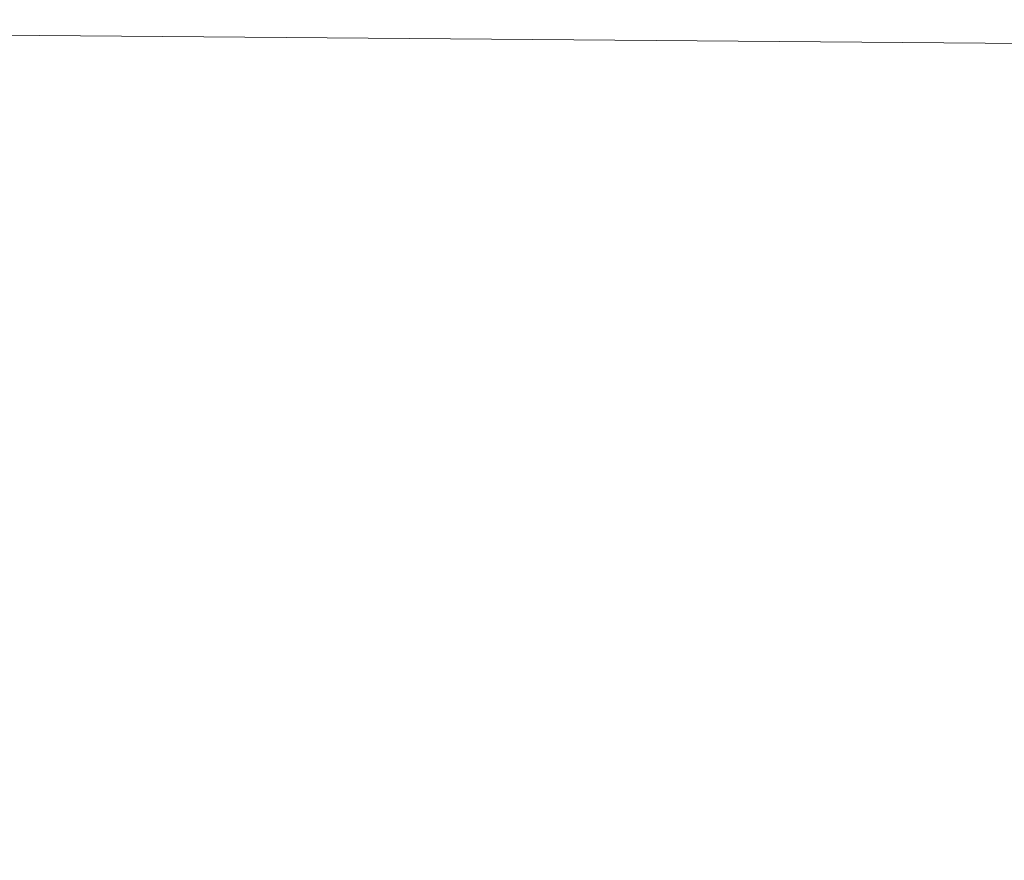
# Model space of a CAD drawing. Header units: millimetres. Extents: x -57 to 57, y 0 to 70.
# Tile 589 of 656: x 3.7317 to 3.8233, y 9.8438 to 9.9219. Entities that reach past the tile are written whole.
import ezdxf

# ---------------------------------------------------------------- set-up
doc = ezdxf.new("R2010")
doc.units = ezdxf.units.MM
doc.layers.add('A-GENM', color=13, linetype='Continuous')

# ---------------------------------------------------------------- blocks, each defined once
blk = doc.blocks.new('MODEL_FFAS1M22-709500BF0 - MODEL_FFAS1M22-709500BF0-480119-Preview')
at = {"layer": 'A-GENM', "lineweight": 9}
mesh = blk.add_polyface(dxfattribs=at)
corners = [(-5.065659, -5.065982, 56.850686), (0, -5.584437, 56.874908), (0, -4.188329, 57.03118), (0, -10.000001, -23.650001), (-3.05776, -10.000001, -22.656473), (-2.692929, -9.928683, -29.966412), (-6.11552, -10.000001, -21.662947), (-6.441622, -9.898842, -30.625674), (0, -7.439935, 53.833047), (-6.943316, -6.911401, 54.78898), (-4.411533, -8.205858, 50.598642), (-4.456237, -9.640439, -37.410771), (0, -8.887138, -46.478872), (0, -9.785809, -34.646118), (-5.971772, -5.82522, -56.428632), (0, -6.317886, -56.296823), (-6.943316, -6.911401, -54.78898), (-11.841303, -6.037199, -55.341199), (0, -7.439935, -53.833047), (-9.418722, -8.457228, 48.521734), (-4.411533, -8.205858, -50.598642), (-9.418722, -8.457228, -48.521734), (0, -8.887138, 46.478872), (-5.340592, -9.074689, 44.541122), (-7.136025, -5.92275, 56.228831), (0, -6.317886, 56.296823), (-5.340592, -9.074689, -44.541122), (-6.441622, -9.898842, 30.625674), (-4.456237, -9.640439, 37.410771), (-9.556814, -9.443618, 39.597133), (0, -10.000001, 23.650001), (0, -9.785809, 34.646118), (-2.692929, -9.928683, 29.966412), (-4.983111, -4.941954, -56.895169), (-10.8657, -5.231225, -55.976021), (-5.47025, -3.798972, -57.07773), (-6.11552, -10.000001, 21.662947), (-9.791592, -9.914903, 29.068322), (-9.791592, -9.914903, -29.068322), (-3.05776, -10.000001, 22.656473), (-9.556814, -9.443618, -39.597133), (-7.682859, 0, -55.746438), (0, -1.396109, -57.343729), (-6.026368, -2.052619, -57.156549), (0, -2.792219, -57.187457), (0, -4.188328, -57.03118), (0, -5.584437, -56.874908), (-11.294397, -3.279611, -56.275317), (0, 0, -57.500001), (-5.950366, -3.730755, 57.038565), (-10.8657, -5.231225, 55.976021), (-7.682859, 0, 55.746438), (-7.491956, -2.207115, 56.976932), (0, -1.396108, 57.343729), (0, 0, 57.500001), (0, -2.792221, 57.187452), (-11.937564, -1.816407, -56.227754)]
mesh.append_faces([[corners[k] for k in face] for face in [(42, 41, 48)]], dxfattribs={"vtx0": -1})
mesh.append_faces([[corners[k] for k in face] for face in [(6, 7, 4), (22, 28, 31), (3, 5, 13), (30, 32, 39), (45, 35, 44), (46, 33, 45), (55, 49, 2)]], dxfattribs={"vtx0": -1, "vtx1": -1})
mesh.append_faces([[corners[k] for k in face] for face in [(8, 9, 10), (14, 15, 16), (16, 17, 14), (9, 19, 10), (16, 20, 21), (22, 10, 23), (21, 20, 26), (27, 28, 29), (0, 24, 1), (33, 34, 35), (16, 18, 20), (29, 28, 23), (36, 27, 37), (38, 7, 6), (11, 5, 7), (11, 7, 40), (28, 32, 31), (40, 21, 26), (5, 11, 13), (32, 27, 39), (7, 5, 4), (27, 32, 28), (41, 42, 43), (44, 35, 43), (35, 45, 33), (14, 33, 46), (43, 35, 47), (34, 33, 14), (0, 49, 50), (51, 52, 53), (55, 52, 49), (24, 0, 50), (24, 9, 25), (26, 12, 11), (12, 26, 20), (40, 26, 11), (23, 10, 19), (29, 23, 19), (22, 23, 28), (41, 43, 56), (2, 49, 0)]], dxfattribs={"vtx0": -1, "vtx1": -1, "vtx2": -1})
mesh.append_faces([[corners[k] for k in face] for face in [(0, 1, 2), (11, 12, 13), (24, 25, 1), (9, 8, 25), (14, 46, 15), (52, 55, 53)]], dxfattribs={"vtx0": -1, "vtx2": -1})
mesh.append_faces([[corners[k] for k in face] for face in [(3, 4, 5), (15, 18, 16), (30, 31, 32), (36, 39, 27), (42, 44, 43), (18, 12, 20), (22, 8, 10)]], dxfattribs={"vtx1": -1, "vtx2": -1})
mesh.append_faces([[corners[k] for k in face] for face in [(53, 54, 51)]], dxfattribs={"vtx2": -1})

msp = doc.modelspace()

# ---------------------------------------------------------------- block references
at = {"layer": 'A-GENM', "lineweight": 9, "rotation": 180}
msp.add_blockref('MODEL_FFAS1M22-709500BF0 - MODEL_FFAS1M22-709500BF0-480119-Preview', (0, 0), dxfattribs=at)

doc.saveas('drawing.dxf')
